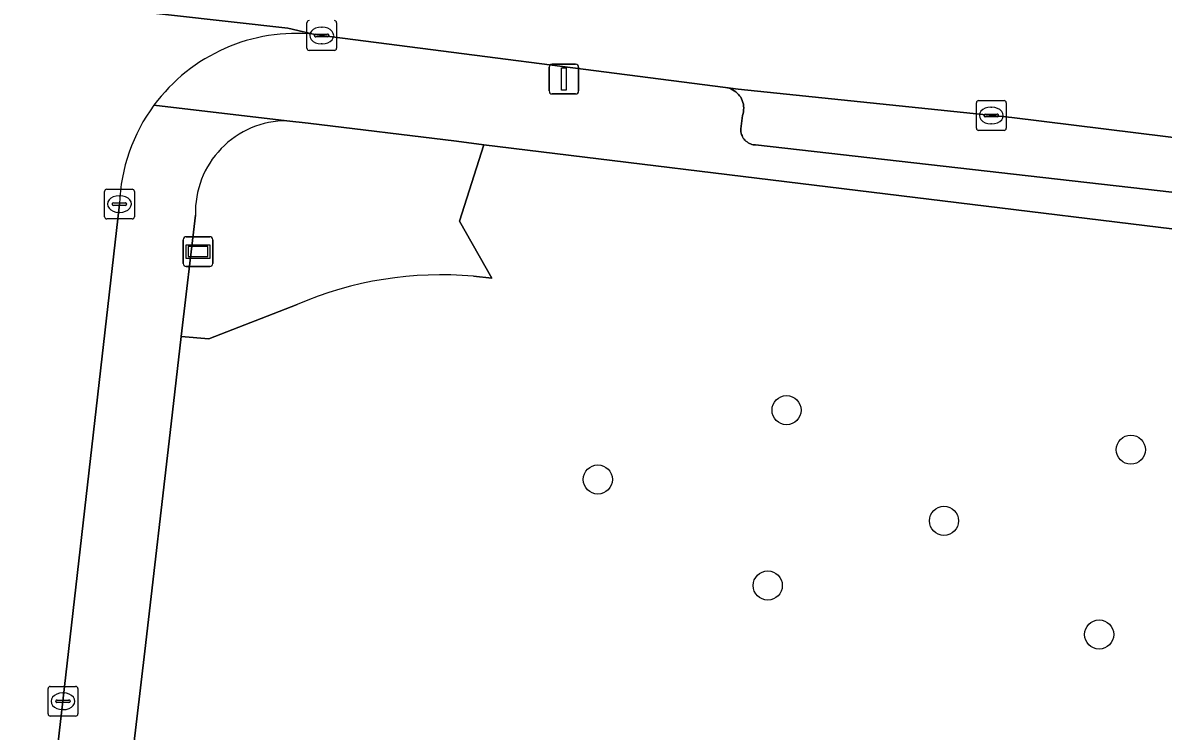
# Model space of a CAD drawing. Extents: x 161692 to 162379, y 380760 to 381678.
# Drawn here: x 162184.68 to 162222.97, y 380887.31 to 380911.1 of the extents above; entities that cross this region are included whole.
import ezdxf

# ---------------------------------------------------------------- set-up
doc = ezdxf.new("R2010")
doc.units = 0
for name, color, linetype in [('IMGEO_Boom', 7, 'Continuous'), ('IMGEO_Groenvoorziening', 7, 'Continuous'), ('IMGEO_Kolk', 7, 'Continuous'), ('IMGEO_Lichtmast', 7, 'Continuous'), ('IMGEO_Parkeervlak_open', 7, 'Continuous'), ('IMGEO_Rijbaan_lokaal_open', 7, 'Continuous'), ('IMGEO_Straatnaambord', 7, 'Continuous'), ('IMGEO_Voetpad_open', 7, 'Continuous')]:
    doc.layers.add(name, color=color, linetype=linetype)

msp = doc.modelspace()

# ---------------------------------------------------------------- linework, layer by layer
at = {"layer": 'IMGEO_Boom'}
for centre in [(162210.326, 380898.09), (162221.888, 380896.763), (162203.988, 380895.764), (162215.613, 380894.374), (162209.694, 380892.2), (162220.823, 380890.556)]:
    msp.add_circle(centre, 0.489, dxfattribs=at)
at = {"layer": 'IMGEO_Groenvoorziening'}
for points in [[(162199.338, 380904.436), (162200.165, 380907.008), (162199.241, 380907.121), (162194.261, 380907.731), (162193.546, 380907.814)], [(162236.963, 380895.987), (162238.033, 380896.829), (162237.174, 380897.833), (162237.275, 380903.064), (162235.212, 380903.018), (162230.686, 380903.218), (162226.196, 380903.822), (162200.165, 380907.008), (162199.338, 380904.436), (162200.43, 380902.525), (162199.808, 380902.59)], [(162190.473, 380904.639), (162189.996, 380900.56), (162190.926, 380900.482), (162193.894, 380901.643)], [(162199.808, 380902.59), (162200.43, 380902.525), (162199.338, 380904.436)], [(162193.894, 380901.643), (162190.926, 380900.482), (162189.996, 380900.56), (162189.655, 380897.636), (162188.777, 380889.994), (162186.359, 380869.537), (162196.926, 380868.307), (162197.298, 380868.263)]]:
    msp.add_lwpolyline(points, dxfattribs=at)
for centre, radius, start, end in [((162193.552, 380904.734), 3.08, 90.1069, 181.7637), ((162198.732, 380890.373), 12.265, 84.9648, 113.2301), ((162198.732, 380890.373), 12.265, 84.9648, 113.2301)]:
    msp.add_arc(centre, radius, start, end, dxfattribs=at)
at = {"layer": 'IMGEO_Kolk'}
for p, q in [((162194.215, 380910.249), (162194.215, 380911.101)), ((162194.703, 380910.955), (162194.728, 380910.955)), ((162195.216, 380911.101), (162195.216, 380910.249)), ((162194.474, 380910.669), (162194.474, 380910.681)), ((162194.912, 380910.632), (162194.514, 380910.632)), ((162194.517, 380910.718), (162194.915, 380910.718)), ((162194.958, 380910.681), (162194.958, 380910.669)), ((162195.142, 380910.175), (162194.29, 380910.175)), ((162194.726, 380910.395), (162194.701, 380910.395)), ((162216.702, 380907.561), (162216.702, 380908.413)), ((162216.777, 380908.487), (162217.629, 380908.487)), ((162217.19, 380908.267), (162217.215, 380908.267)), ((162217.703, 380908.413), (162217.703, 380907.561)), ((162216.961, 380907.981), (162216.961, 380907.993)), ((162217.399, 380907.944), (162217.001, 380907.944)), ((162217.004, 380908.03), (162217.402, 380908.03)), ((162217.445, 380907.993), (162217.445, 380907.981)), ((162217.629, 380907.487), (162216.777, 380907.487)), ((162217.213, 380907.707), (162217.188, 380907.707)), ((162187.497, 380905.513), (162188.349, 380905.513)), ((162187.422, 380904.587), (162187.422, 380905.439)), ((162187.91, 380905.293), (162187.935, 380905.293)), ((162188.423, 380905.439), (162188.423, 380904.587)), ((162187.681, 380905.007), (162187.681, 380905.019)), ((162188.119, 380904.97), (162187.721, 380904.97)), ((162187.724, 380905.056), (162188.122, 380905.056)), ((162187.933, 380904.733), (162187.908, 380904.733)), ((162188.165, 380905.019), (162188.165, 380905.007)), ((162188.349, 380904.513), (162187.497, 380904.513)), ((162185.525, 380887.887), (162185.525, 380888.739)), ((162185.6, 380888.813), (162186.452, 380888.813)), ((162186.526, 380888.739), (162186.526, 380887.887)), ((162185.784, 380888.307), (162185.784, 380888.319)), ((162186.222, 380888.27), (162185.824, 380888.27)), ((162185.827, 380888.356), (162186.225, 380888.356)), ((162186.013, 380888.593), (162186.038, 380888.593)), ((162186.268, 380888.319), (162186.268, 380888.307)), ((162186.036, 380888.033), (162186.011, 380888.033)), ((162186.452, 380887.813), (162185.6, 380887.813))]:
    msp.add_line(p, q, dxfattribs=at)
for points in [[(162194.215, 380910.249), (162194.215, 380911.101)], [(162195.216, 380911.101), (162195.216, 380910.249)], [(162195.142, 380910.175), (162194.29, 380910.175)], [(162216.702, 380907.561), (162216.702, 380908.413)], [(162216.777, 380908.487), (162217.629, 380908.487)], [(162217.703, 380908.413), (162217.703, 380907.561)], [(162217.629, 380907.487), (162216.777, 380907.487)], [(162187.497, 380905.513), (162188.349, 380905.513)], [(162187.422, 380904.587), (162187.422, 380905.439)], [(162188.423, 380905.439), (162188.423, 380904.587)], [(162188.349, 380904.513), (162187.497, 380904.513)], [(162185.525, 380887.887), (162185.525, 380888.739)], [(162185.6, 380888.813), (162186.452, 380888.813)], [(162186.526, 380888.739), (162186.526, 380887.887)], [(162186.452, 380887.813), (162185.6, 380887.813)]]:
    msp.add_lwpolyline(points, dxfattribs=at)
for centre, radius, start, end in [((162194.292, 380911.099), 0.0765, 91.552, 178.448), ((162194.292, 380911.099), 0.0765, 91.552, 178.448), ((162195.14, 380911.099), 0.0765, 1.552, 88.448), ((162195.14, 380911.099), 0.0765, 1.552, 88.448), ((162194.514, 380910.678), 0.0403, 85.8775, 175.7526), ((162194.511, 380910.668), 0.0366, 178.938, 274.7102), ((162194.915, 380910.675), 0.043, 264.8664, 352.4533), ((162194.919, 380910.68), 0.0386, 1.7309, 96.639), ((162194.292, 380910.251), 0.0765, 181.552, 268.448), ((162194.292, 380910.251), 0.0765, 181.552, 268.448), ((162195.14, 380910.251), 0.0765, 271.552, 358.448), ((162195.14, 380910.251), 0.0765, 271.552, 358.448), ((162216.779, 380908.411), 0.0765, 91.552, 178.448), ((162216.779, 380908.411), 0.0765, 91.552, 178.448), ((162217.627, 380908.411), 0.0765, 1.552, 88.448), ((162217.627, 380908.411), 0.0765, 1.552, 88.448), ((162217.001, 380907.99), 0.0403, 85.8775, 175.7526), ((162216.998, 380907.98), 0.0366, 178.938, 274.7102), ((162217.402, 380907.987), 0.043, 264.8664, 352.4533), ((162217.406, 380907.992), 0.0386, 1.7309, 96.639), ((162216.779, 380907.563), 0.0765, 181.552, 268.448), ((162216.779, 380907.563), 0.0765, 181.552, 268.448), ((162217.627, 380907.563), 0.0765, 271.552, 358.448), ((162217.627, 380907.563), 0.0765, 271.552, 358.448), ((162187.499, 380905.437), 0.0765, 91.552, 178.448), ((162187.499, 380905.437), 0.0765, 91.552, 178.448), ((162188.347, 380905.437), 0.0765, 1.552, 88.448), ((162188.347, 380905.437), 0.0765, 1.552, 88.448), ((162187.721, 380905.016), 0.0403, 85.8775, 175.7526), ((162187.718, 380905.006), 0.0366, 178.938, 274.7102), ((162188.122, 380905.013), 0.043, 264.8664, 352.4533), ((162188.126, 380905.018), 0.0386, 1.7309, 96.639), ((162187.499, 380904.589), 0.0765, 181.552, 268.448), ((162187.499, 380904.589), 0.0765, 181.552, 268.448), ((162188.347, 380904.589), 0.0765, 271.552, 358.448), ((162188.347, 380904.589), 0.0765, 271.552, 358.448), ((162185.602, 380888.737), 0.0765, 91.552, 178.448), ((162185.602, 380888.737), 0.0765, 91.552, 178.448), ((162186.45, 380888.737), 0.0765, 1.552, 88.448), ((162186.45, 380888.737), 0.0765, 1.552, 88.448), ((162185.824, 380888.316), 0.0403, 85.8775, 175.7526), ((162185.821, 380888.306), 0.0366, 178.938, 274.7102), ((162186.225, 380888.313), 0.043, 264.8664, 352.4533), ((162186.229, 380888.318), 0.0386, 1.7309, 96.639), ((162185.602, 380887.889), 0.0765, 181.552, 268.448), ((162185.602, 380887.889), 0.0765, 181.552, 268.448), ((162186.45, 380887.889), 0.0765, 271.552, 358.448), ((162186.45, 380887.889), 0.0765, 271.552, 358.448)]:
    msp.add_arc(centre, radius, start, end, dxfattribs=at)
for centre, major_axis, ratio, start_param, end_param in [((162194.702, 380910.675), (-0.387, 0.002), 0.722429, 4.712389, 7.853982), ((162194.727, 380910.675), (-0.39, 0.002), 0.717154, 1.570796, 4.712389), ((162217.189, 380907.987), (-0.387, 0.002), 0.722429, 4.712389, 7.853982), ((162217.214, 380907.987), (-0.39, 0.002), 0.717154, 1.570796, 4.712389), ((162187.909, 380905.013), (-0.387, 0.002), 0.722429, 4.712389, 7.853982), ((162187.934, 380905.013), (-0.39, 0.002), 0.717154, 1.570796, 4.712389), ((162186.012, 380888.313), (-0.387, 0.002), 0.722429, 4.712389, 7.853982), ((162186.037, 380888.313), (-0.39, 0.002), 0.717154, 1.570796, 4.712389)]:
    msp.add_ellipse(centre, major_axis=major_axis, ratio=ratio, start_param=start_param, end_param=end_param, dxfattribs=at)
at = {"layer": 'IMGEO_Lichtmast'}
for p, q in [((162202.452, 380909.711), (162203.242, 380909.711)), ((162203.242, 380909.711), (162202.452, 380909.711)), ((162202.352, 380908.811), (162202.352, 380909.611)), ((162202.352, 380909.611), (162202.352, 380908.811)), ((162203.342, 380909.611), (162203.342, 380908.811)), ((162203.342, 380908.811), (162203.342, 380909.611)), ((162203.242, 380908.711), (162202.452, 380908.711)), ((162202.452, 380908.711), (162203.242, 380908.711))]:
    msp.add_line(p, q, dxfattribs=at)
msp.add_lwpolyline([(162202.772, 380909.586), (162202.922, 380909.586), (162202.922, 380908.836), (162202.772, 380908.836), (162202.772, 380909.586)], dxfattribs=at)
for centre, start, end in [((162202.452, 380909.611), 90, 180), ((162202.452, 380909.611), 90, 180), ((162203.242, 380909.611), 0, 90), ((162203.242, 380909.611), 360, 90), ((162202.452, 380908.811), 180, 270), ((162202.452, 380908.811), 180, 270), ((162203.242, 380908.811), 270, 0), ((162203.242, 380908.811), 270, 0)]:
    msp.add_arc(centre, 0.1, start, end, dxfattribs=at)
at = {"layer": 'IMGEO_Parkeervlak_open'}
msp.add_lwpolyline([(162227.216, 380906.767), (162217.892, 380907.916), (162208.7, 380908.873), (162208.277, 380908.928), (162208.339, 380908.917), (162208.399, 380908.901), (162208.458, 380908.879), (162208.514, 380908.852), (162208.568, 380908.821), (162208.619, 380908.784), (162208.667, 380908.743), (162208.71, 380908.698), (162208.75, 380908.65), (162208.785, 380908.598), (162208.815, 380908.543), (162208.84, 380908.486), (162208.86, 380908.426), (162208.875, 380908.366), (162208.884, 380908.304), (162208.887, 380908.241), (162208.885, 380908.179), (162208.878, 380908.116), (162208.864, 380908.055), (162208.845, 380907.993), (162208.791, 380907.536), (162208.791, 380907.49), (162208.795, 380907.444), (162208.803, 380907.399), (162208.815, 380907.355), (162208.831, 380907.312), (162208.85, 380907.271), (162208.874, 380907.231), (162208.9, 380907.194), (162208.93, 380907.159), (162208.963, 380907.127), (162208.999, 380907.099), (162209.037, 380907.073), (162209.077, 380907.051), (162209.119, 380907.033), (162209.163, 380907.018), (162209.207, 380907.008), (162209.253, 380907.001), (162209.283, 380906.999), (162225.729, 380905.136)], dxfattribs=at)
at = {"layer": 'IMGEO_Rijbaan_lokaal_open'}
for points in [[(162140.919, 380916.892), (162157.612, 380914.932), (162177.053, 380912.703), (162177.833, 380912.69), (162193.581, 380910.917), (162194.485, 380910.711), (162194.716, 380910.676), (162208.277, 380908.928), (162208.7, 380908.873), (162217.892, 380907.916), (162227.216, 380906.767), (162227.782, 380906.697), (162234.526, 380905.958), (162239.433, 380906.183), (162250.003, 380907.94), (162251.002, 380908.119), (162251.25, 380908.148), (162253.265, 380908.282), (162255.284, 380908.236), (162255.857, 380913.38), (162254.116, 380913.492)], [(162194.485, 380910.711), (162193.581, 380910.917), (162177.833, 380912.69), (162177.053, 380912.703)], [(162183.917, 380870.085), (162184.491, 380874.927), (162186.025, 380888.313), (162187.923, 380905.013)]]:
    msp.add_lwpolyline(points, dxfattribs=at)
for centre, radius, start, end in [((162193.859, 380904.805), 5.939, 83.9535, 143.5676), ((162193.863, 380904.802), 5.944, 143.566, 177.9662)]:
    msp.add_arc(centre, radius, start, end, dxfattribs=at)
at = {"layer": 'IMGEO_Straatnaambord'}
for p, q in [((162190.064, 380903.016), (162190.064, 380903.816)), ((162190.064, 380903.816), (162190.064, 380903.016)), ((162190.164, 380903.916), (162190.954, 380903.916)), ((162190.954, 380903.916), (162190.164, 380903.916)), ((162191.054, 380903.816), (162191.054, 380903.016)), ((162191.054, 380903.016), (162191.054, 380903.816)), ((162190.954, 380902.916), (162190.164, 380902.916)), ((162190.164, 380902.916), (162190.954, 380902.916))]:
    msp.add_line(p, q, dxfattribs=at)
for points in [[(162190.165, 380903.648), (162190.953, 380903.648), (162190.953, 380903.184), (162190.165, 380903.184), (162190.165, 380903.648)], [(162190.23, 380903.583), (162190.23, 380903.249), (162190.888, 380903.249), (162190.888, 380903.583), (162190.23, 380903.583)]]:
    msp.add_lwpolyline(points, dxfattribs=at)
for centre, start, end in [((162190.164, 380903.816), 90, 180), ((162190.164, 380903.816), 90, 180), ((162190.954, 380903.816), 0, 90), ((162190.954, 380903.816), 360, 90), ((162190.164, 380903.016), 180, 270), ((162190.164, 380903.016), 180, 270), ((162190.954, 380903.016), 270, 0), ((162190.954, 380903.016), 270, 0)]:
    msp.add_arc(centre, 0.1, start, end, dxfattribs=at)
at = {"layer": 'IMGEO_Voetpad_open'}
for points in [[(162194.716, 380910.676), (162194.485, 380910.711)], [(162225.729, 380905.136), (162209.283, 380906.999), (162209.253, 380907.001), (162209.207, 380907.008), (162209.163, 380907.018), (162209.119, 380907.033), (162209.077, 380907.051), (162209.037, 380907.073), (162208.999, 380907.099), (162208.963, 380907.127), (162208.93, 380907.159), (162208.9, 380907.194), (162208.874, 380907.231), (162208.85, 380907.271), (162208.831, 380907.312), (162208.815, 380907.355), (162208.803, 380907.399), (162208.795, 380907.444), (162208.791, 380907.49), (162208.791, 380907.536), (162208.845, 380907.993), (162208.864, 380908.055), (162208.878, 380908.116), (162208.885, 380908.179), (162208.887, 380908.241), (162208.884, 380908.304), (162208.875, 380908.366), (162208.86, 380908.426), (162208.84, 380908.486), (162208.815, 380908.543), (162208.785, 380908.598), (162208.75, 380908.65), (162208.71, 380908.698), (162208.667, 380908.743), (162208.619, 380908.784), (162208.568, 380908.821), (162208.514, 380908.852), (162208.458, 380908.879), (162208.399, 380908.901), (162208.339, 380908.917), (162208.277, 380908.928), (162194.716, 380910.676)], [(162189.081, 380908.332), (162193.546, 380907.814), (162194.261, 380907.731), (162199.241, 380907.121), (162200.165, 380907.008), (162226.196, 380903.822)], [(162193.546, 380907.814), (162189.081, 380908.332)], [(162187.923, 380905.013), (162186.025, 380888.313), (162184.491, 380874.927), (162183.917, 380870.085), (162184.409, 380870)], [(162186.025, 380866.734), (162186.359, 380869.537), (162188.777, 380889.994), (162189.655, 380897.636), (162189.996, 380900.56), (162190.473, 380904.639)]]:
    msp.add_lwpolyline(points, dxfattribs=at)
for centre, radius, start, end in [((162193.859, 380904.805), 5.939, 83.9535, 143.5676), ((162193.863, 380904.802), 5.944, 143.566, 177.9662), ((162193.552, 380904.734), 3.08, 90.1069, 181.7637)]:
    msp.add_arc(centre, radius, start, end, dxfattribs=at)

doc.saveas('drawing.dxf')
